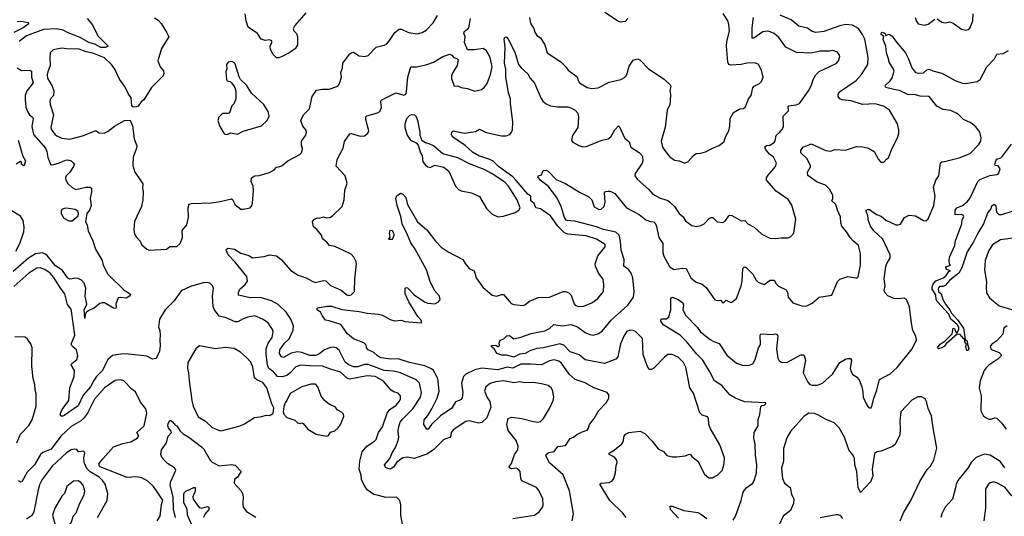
# Model space of a CAD drawing. Extents: x 2057697 to 2160550, y 827490 to 1016834.
# Tile 406 of 509: x 2090887 to 2099469, y 976105 to 980435. Entities that reach past the tile are written whole.
import ezdxf

# ---------------------------------------------------------------- set-up
doc = ezdxf.new("R2010")
doc.units = 0

msp = doc.modelspace()

# ---------------------------------------------------------------- linework, layer by layer
at = {"layer": '0CON20XD'}
for points in [[(2096188.1, 980445), (2096165, 980419.2), (2096125, 980414.4), (2096105, 980418.5), (2095988.2, 980498.2)], [(2090865, 980418.4), (2090905, 980422.5), (2090927.1, 980417.1), (2090960.7, 980410.7), (2090966, 980405), (2090959.2, 980395), (2090916.5, 980365), (2090835.5, 980324.5)], [(2091475, 980446.2), (2091520.7, 980390.7), (2091567.5, 980295), (2091657.5, 980205), (2091635, 980193.6), (2091595, 980193.7), (2091548.3, 980218.3), (2091490, 980235), (2091415, 980279.6), (2091310.2, 980320.2), (2091265, 980344.2), (2091206.1, 980356.1), (2091095, 980350), (2090945, 980294.7), (2090881.2, 980245)], [(2092060.7, 980450.7), (2092095, 980432.5), (2092120.7, 980400.7), (2092167.7, 980327.7), (2092186.7, 980285), (2092123, 980183), (2092090, 980075), (2092111.2, 980025), (2092138.8, 979988.8), (2092142, 979965), (2092136, 979945), (2092036.1, 979843.9), (2091968.8, 979735), (2091945, 979718), (2091918, 979682), (2091905, 979674), (2091875, 979673.3), (2091864, 979684), (2091858, 979755), (2091831.7, 979791.7), (2091803.2, 979853.2), (2091757.1, 979917.1), (2091714.5, 980005), (2091687.3, 980045), (2091625, 980103.1), (2091525, 980144.2), (2091465, 980155.3), (2091405, 980177.5), (2091375, 980180.4), (2091315, 980177.5), (2091255, 980185.6), (2091177, 980173), (2091152.5, 980145), (2091148.1, 980105), (2091151.8, 980035), (2091130.5, 979980.5), (2091125.4, 979955), (2091129.1, 979925), (2091170.8, 979855), (2091185.6, 979814.4), (2091180.6, 979775), (2091154, 979745), (2091149.2, 979725), (2091152.9, 979695), (2091180.5, 979605), (2091157.5, 979495), (2091164.2, 979475), (2091195.8, 979435), (2091211.2, 979421.2), (2091253, 979403), (2091325, 979394.4), (2091435, 979422), (2091545, 979466.2), (2091556.1, 979466.1), (2091575, 979450), (2091623, 979447), (2091658.3, 979461.7), (2091714.2, 979505.8), (2091800, 979555), (2091848.3, 979558.3), (2091869.3, 979509.3), (2091884, 979395), (2091907.5, 979335), (2091905.7, 979314.3), (2091874.5, 979235.5), (2091872.5, 979165), (2091890, 979105), (2091924, 979055), (2091960, 979005), (2091956, 978965), (2091962.7, 978932.7), (2091960.6, 978865), (2091949.2, 978805), (2091888.8, 978675), (2091881.2, 978605), (2091888.8, 978565), (2091901.2, 978541.2), (2091936.7, 978505), (2091947.5, 978475), (2091995, 978433.3), (2092016.7, 978426.7)], [(2092016.7, 978426.7), (2092165, 978433.8), (2092195, 978456.7), (2092255, 978457.5), (2092286.1, 978483.9), (2092305.8, 978535), (2092302.7, 978597.3), (2092344.1, 978645.9), (2092357.7, 978712.3), (2092356.2, 978795), (2092365, 978826.7), (2092385, 978833.8), (2092555, 978837.5), (2092635, 978848.6), (2092733.9, 978873.9), (2092745, 978863.3), (2092762.5, 978825), (2092815, 978783.8), (2092835, 978782.5), (2092894.2, 978795.8), (2092910, 978815), (2092916.2, 978835), (2092925.7, 978945), (2092920.8, 978985), (2092904.3, 979025), (2092907.5, 979055), (2092935, 979073.8), (2092975, 979076.2), (2093065, 979104), (2093105, 979126.7), (2093125, 979150), (2093155, 979153.8), (2093175, 979163.8), (2093225, 979205.8), (2093329.5, 979260.5), (2093343.3, 979275), (2093352.5, 979305), (2093351.7, 979321.7), (2093342.5, 979335), (2093343.3, 979375), (2093380.7, 979429.3), (2093386.7, 979455), (2093380, 979475), (2093355, 979507.5), (2093336.2, 979555), (2093360, 979605), (2093411.7, 979658.3), (2093435.7, 979764.3), (2093475, 979821.2), (2093525, 979828.6), (2093585, 979828), (2093658.8, 979855), (2093675, 979877.5), (2093690.8, 979935), (2093685.7, 979975), (2093701.5, 980015), (2093704.4, 980055), (2093765, 980138.8), (2093780.5, 980149.5), (2093795, 980151.2), (2093845, 980119.2), (2093895, 980112.9), (2093925, 980123.1), (2093995, 980194.2), (2094065, 980212.2), (2094085, 980222.9), (2094105.7, 980245), (2094156.3, 980323.7), (2094195, 980354), (2094215, 980352.5), (2094275, 980322.5), (2094352.9, 980312.9), (2094395, 980324.2), (2094431.2, 980345), (2094491.7, 980408.3), (2094529.1, 980470.9)], [(2095373.3, 976115), (2095415, 976144), (2095444.4, 976185), (2095450.5, 976205), (2095447.2, 976257.2), (2095410.9, 976330.9), (2095391.2, 976355), (2095263.6, 976413.6), (2095254, 976435), (2095248, 976495), (2095228.1, 976518.1), (2095214.2, 976524.2), (2095175, 976519.2), (2095155, 976527.5), (2095152, 976535), (2095174.5, 976565.5), (2095200.5, 976645), (2095227.5, 976685), (2095232.5, 976715), (2095215.3, 976765.3), (2095145, 976852), (2095134.3, 976905), (2095143.8, 976956.2), (2095175, 976968), (2095265, 976958.5), (2095365, 976930.6), (2095405, 976925.7), (2095425, 976932.5), (2095452.8, 976957.2), (2095504.4, 977045), (2095535.5, 977114.5), (2095541.4, 977145), (2095530.6, 977205), (2095520.8, 977225), (2095493.8, 977245), (2095435, 977260.9), (2095365, 977272.1), (2095285, 977270), (2095245, 977277.3), (2095195, 977269.4), (2095105, 977286.1), (2095035, 977277.9), (2094987, 977263), (2094950.8, 977235), (2094939.4, 977195), (2094961.8, 977141.8), (2094985.8, 977105), (2094994, 977055), (2094957.3, 976962.7), (2094915.9, 976924.1), (2094885, 976915.7), (2094805, 976937.3), (2094775, 976930.6), (2094665, 976860), (2094649.1, 976835), (2094644.6, 976805.4), (2094636.7, 976793.3), (2094585, 976773.3), (2094494.2, 976685.8), (2094435, 976647.2), (2094325, 976610), (2094265, 976621.2), (2094225.4, 976614.6), (2094174, 976576), (2094145, 976534), (2094117, 976517), (2094075, 976531.2), (2094067.5, 976555), (2094112.3, 976607.7), (2094136.2, 976665), (2094163.1, 976705), (2094185.3, 976764.7), (2094192.1, 976795), (2094186.7, 976845), (2094190, 976875), (2094203.9, 976925), (2094226, 976954), (2094315, 977041.2), (2094380, 977145), (2094390, 977185), (2094370.6, 977265), (2094344, 977295), (2094205, 977355.3), (2094145, 977370.6), (2094065, 977376.2), (2093925, 977429.6), (2093891, 977429), (2093832.4, 977407.6), (2093795, 977408.2), (2093755, 977426.6), (2093725, 977449.6), (2093672.6, 977552.6), (2093645.8, 977575), (2093625, 977580), (2093595, 977577.5), (2093545, 977556.4), (2093495, 977519.2), (2093465, 977507.6), (2093415, 977506.9), (2093345, 977533.5), (2093307.6, 977537.6), (2093254, 977526), (2093185, 977489.4), (2093168, 977495), (2093152.1, 977525), (2093154.2, 977555.8), (2093194.5, 977615), (2093236.9, 977653.1), (2093271.1, 977728.9), (2093272.1, 977765), (2093249.2, 977825), (2093208.2, 977885), (2093140.7, 977950.7), (2093082.4, 977982.4), (2092985, 978012.7), (2092895, 978010.9), (2092795, 978031.8), (2092792.9, 978057.1), (2092806.5, 978085), (2092853.3, 978126.7), (2092871.9, 978155), (2092865.6, 978195), (2092765, 978321.4), (2092705, 978384), (2092686, 978425), (2092688.8, 978435), (2092705, 978442.5), (2092758.8, 978435), (2092815, 978398.9), (2092885, 978380), (2092915, 978360), (2093018.3, 978371.7), (2093065, 978385.7), (2093125, 978377.1), (2093165, 978344.2), (2093249.4, 978249.4), (2093315, 978208.1), (2093385, 978184.5), (2093435, 978154.4), (2093464.5, 978144.5), (2093535, 978161.4), (2093555, 978159.2), (2093596.9, 978116.9), (2093687.5, 978077.5), (2093737.5, 978035), (2093755, 978028.8), (2093777.1, 978035), (2093806, 978065), (2093807.1, 978175), (2093822.2, 978305), (2093819.5, 978325), (2093799.4, 978365), (2093775, 978389.5), (2093715, 978420.5), (2093635, 978456.9), (2093587.6, 978467.6), (2093565, 978496.2), (2093527.5, 978525), (2093516.1, 978556.1), (2093476.2, 978605), (2093448.6, 978628.6), (2093440, 978675), (2093457.5, 978695), (2093483.6, 978706.4), (2093496.4, 978703.6), (2093535, 978716.2), (2093565, 978706.2), (2093589.5, 978710.5), (2093612.5, 978725), (2093696.7, 978805), (2093713.8, 978865), (2093720.7, 978949.3), (2093740.7, 979010.7), (2093723.8, 979075), (2093645, 979157.5), (2093654.3, 979215), (2093706.2, 979313.8), (2093716.9, 979373.1), (2093765, 979440), (2093775, 979442.5), (2093855, 979418.6), (2093893.3, 979423.3), (2093920, 979445), (2093928.8, 979465), (2093902.9, 979565), (2093903.1, 979586.9), (2093913.1, 979596.9), (2094005, 979622.5), (2094026.2, 979635), (2094041.7, 979668.3), (2094033.8, 979715), (2094036.7, 979733.3), (2094165, 979796.7), (2094235, 979777.5), (2094252.5, 979785), (2094258.8, 979805), (2094269.2, 979935), (2094296.2, 980023.8), (2094345, 980024.3), (2094428.3, 980041.7), (2094495, 980066), (2094574.4, 980115.6), (2094635, 980133.3), (2094652.5, 980125), (2094670, 980105), (2094697, 980097), (2094710, 980085), (2094700, 980035), (2094662, 979975), (2094652, 979945), (2094651.7, 979921.7), (2094672.5, 979855), (2094705, 979857.5), (2094733.6, 979843.6), (2094790, 979835), (2094855, 979811.2), (2094913.2, 979826.8), (2094935.7, 979844.3), (2094960.9, 979879.1), (2094992, 979958), (2095004.5, 980025), (2094988.8, 980105), (2094955, 980163.8), (2094927.5, 980185), (2094848.3, 980171.7), (2094791.2, 980171.2), (2094763.8, 980235), (2094770, 980285), (2094758.3, 980318.3), (2094763.8, 980335), (2094791.5, 980348.5), (2094802.9, 980365), (2094816.5, 980445)], [(2093380.8, 980495), (2093284.1, 980385.9), (2093270, 980355), (2093275, 980338.6), (2093299.6, 980315), (2093307, 980287), (2093307.5, 980215), (2093287.7, 980182.3), (2093235, 980145.5), (2093175.8, 980115), (2093145, 980102.3), (2093125, 980101.5), (2093095, 980133.1), (2093072.7, 980175), (2093069.4, 980205), (2093084.3, 980235), (2093085, 980250), (2093065, 980260.5), (2093025.7, 980254.3), (2092991.2, 980265), (2092958.8, 980315), (2092879.2, 980369.2), (2092860, 980425), (2092853.1, 980485)], [(2096173.8, 976095), (2096145, 976130.8), (2096031.4, 976241.4), (2095943.8, 976385), (2095955, 976393.3), (2096025, 976398.8), (2096054.2, 976415.8), (2096065.8, 976434.2), (2096080.8, 976485), (2096086.7, 976546.7), (2096094, 976575), (2096092, 976595), (2096070.3, 976620.3), (2096026, 976645), (2096026, 976655), (2096069.4, 976680.6), (2096135, 976736.2), (2096147.5, 976755), (2096155, 976802.5), (2096167.7, 976822.3), (2096195, 976836), (2096295, 976847.5), (2096335, 976826.2), (2096400.3, 976760.3), (2096451.7, 976691.7), (2096499.1, 976669.1), (2096526.4, 976636.4), (2096572.7, 976622.7), (2096615, 976622), (2096688.3, 976631.7), (2096725, 976646.7), (2096735, 976642.5), (2096746.1, 976626.1), (2096798.8, 976585), (2096855, 976473.3), (2096895, 976441.2), (2096925, 976441.2), (2096975, 976469.2), (2097011.4, 976505), (2097027.5, 976565), (2097031.4, 976615), (2096988.9, 976728.9), (2096905, 976873.3), (2096894.4, 976905), (2096891.2, 976961.2), (2096881.7, 976971.7), (2096835, 976985.8), (2096815, 977008), (2096759.4, 977179.4), (2096728.1, 977225), (2096694.4, 977405), (2096672.9, 977445), (2096625, 977491.4), (2096575, 977517.1), (2096535.7, 977514.3), (2096506.4, 977493.6), (2096415, 977395.8), (2096395, 977384.2), (2096375, 977384), (2096355.6, 977415.6), (2096321.5, 977515), (2096315.6, 977655.6), (2096255, 977715.7), (2096235, 977724.3), (2096205, 977726.7), (2096179.4, 977715), (2096155, 977682.5), (2096125, 977608.8), (2096100, 977495), (2096084.5, 977475.5), (2095985, 977438.1), (2095815, 977469.2), (2095763.9, 977513.9), (2095685, 977537.5), (2095628.5, 977598.5), (2095595, 977609.4), (2095453.3, 977575), (2095393.1, 977566.9), (2095333.6, 977546.4), (2095293.3, 977525), (2095245, 977517.8), (2095195, 977493.4), (2095128.7, 977508.7), (2095090.4, 977510.4), (2095045, 977524.2), (2095022.5, 977565), (2094997.5, 977585), (2095002.5, 977595), (2095036.4, 977596.4), (2095057, 977583), (2095070, 977595), (2095067.5, 977615), (2095075, 977640), (2095107, 977653), (2095132.3, 977677.7), (2095155, 977680), (2095195, 977652.5), (2095255, 977666.2), (2095345, 977700), (2095465, 977721.9), (2095505, 977742.5), (2095543.4, 977776.6), (2095615, 977765.3), (2095695, 977777.4), (2095748, 977758), (2095815, 977708.5), (2095855, 977689.5), (2095885, 977685.4), (2095925, 977694.5), (2095965, 977717.8), (2096042.5, 977815), (2096186.5, 977945), (2096235.8, 978015), (2096244.3, 978065), (2096232.5, 978185), (2096216.9, 978225), (2096195, 978254.4), (2096153.8, 978285), (2096155.8, 978344.2), (2096130.6, 978425), (2096123.4, 978503.4), (2096111.6, 978555), (2096083.7, 978583.7), (2095975, 978606.4), (2095915, 978628), (2095725, 978677.7), (2095652.9, 978685), (2095635, 978711.2), (2095606.9, 978806.9), (2095567.5, 978885), (2095494.4, 978984.4), (2095423.8, 979035), (2095403.8, 979065), (2095410, 979075), (2095435, 979082.5), (2095450, 979120), (2095475, 979123.8), (2095492.5, 979115), (2095563, 979043), (2095645, 979007.1), (2095765, 978931.9), (2095849.1, 978889.1), (2095873.3, 978865), (2095895, 978802.5), (2095935, 978780), (2095955, 978782), (2095980, 978805), (2095988.9, 978845), (2095983.8, 978925), (2095994.2, 978935.8), (2096015, 978938.8), (2096035, 978939.2), (2096075, 978920), (2096175, 978795.5), (2096286.3, 978736.3), (2096345, 978689.1), (2096385, 978674.5), (2096412.9, 978672.9), (2096423.8, 978665), (2096435, 978642.5), (2096457.2, 978537.2), (2096493.3, 978483.3), (2096493.6, 978405), (2096501.9, 978371.9), (2096551.9, 978281.9), (2096588.3, 978258.3), (2096665, 978268.5), (2096695.5, 978265.5), (2096738, 978185), (2096783.3, 978145), (2096835, 978128), (2096869.4, 978099.4), (2096945, 977993.8), (2096965, 977986), (2096995, 977990), (2097015, 977967.5), (2097025, 977970), (2097045, 977990), (2097085, 977970), (2097095, 977972.5), (2097135.6, 978004.4), (2097175.6, 978115), (2097185.6, 978155.6), (2097190.6, 978265), (2097202.1, 978277.9), (2097215, 978277.1), (2097278.6, 978215), (2097305, 978163.8), (2097325, 978145.8), (2097375, 978126.2), (2097427.5, 978165), (2097462.7, 978162.7), (2097481.7, 978131.7), (2097502.1, 978112.1), (2097568.3, 978078.3), (2097579.2, 978055), (2097584.5, 978014.5), (2097625, 977966), (2097705, 977940), (2097735, 977936.9), (2097755, 977942.9), (2097795, 977963.5), (2097855, 978015.5), (2097965, 978034), (2098015, 978151.2), (2098036.6, 978173.4), (2098105, 978195.7), (2098175, 978183.8), (2098185.9, 978184.1), (2098195, 978192.5), (2098217.1, 978295), (2098215.6, 978395), (2098197.8, 978465), (2098155, 978504.5), (2098124.3, 978535), (2098094.3, 978585), (2098052.9, 978635), (2098044.4, 978664.4), (2098042.9, 978715), (2098014.3, 978775), (2098000, 978825), (2097964.5, 978854.5), (2097973.3, 978875), (2097973.3, 978905), (2097945, 978958), (2097911.7, 978991.7), (2097839.5, 979019.5), (2097756.7, 979076.7), (2097754.4, 979105), (2097779.1, 979150.9), (2097780.8, 979165), (2097749.4, 979225), (2097694.4, 979275), (2097695, 979297.5), (2097715, 979323.8), (2097785, 979352), (2097915, 979296), (2097955, 979287.5), (2097995, 979302), (2098086.4, 979296.4), (2098181.7, 979328.3), (2098235, 979326.9), (2098285, 979316), (2098335, 979286.2), (2098373.3, 979215), (2098394.1, 979194.1), (2098418.3, 979191.7), (2098441.2, 979218.8), (2098460.7, 979229.3), (2098492.5, 979315), (2098538, 979405), (2098549.2, 979445), (2098549.2, 979475), (2098537.6, 979527.6), (2098468.6, 979645), (2098415, 979681.5), (2098365, 979696.4), (2098345, 979700.5), (2098234.5, 979694.5), (2098135, 979726.7), (2098055, 979736), (2098036.7, 979745), (2098021.2, 979765), (2098021.2, 979785), (2098032.5, 979805), (2098179.4, 979905), (2098223.8, 979956.2), (2098278.5, 980045), (2098283.3, 980105), (2098253.8, 980265), (2098234.6, 980305), (2098197.2, 980357.2), (2098145, 980388.2), (2098085, 980392.3), (2098035, 980382.8), (2097895, 980331.6), (2097825, 980322.7), (2097795, 980332.1), (2097752.7, 980362.7), (2097679.6, 980379.6), (2097611.9, 980435), (2097516, 980475)], [(2095331.4, 980455), (2095335, 980420), (2095343.6, 980393.6), (2095369.5, 980359.5), (2095376.2, 980325), (2095395, 980298.8), (2095425, 980277.5), (2095463.8, 980215), (2095485, 980147.5), (2095605, 980066.7), (2095645, 980027.5), (2095667.5, 979995), (2095745, 979937.5), (2095753.3, 979905), (2095766.7, 979885), (2095833.3, 979845), (2095875, 979835.6), (2095928.3, 979841.7), (2096025, 979891.2), (2096127.7, 979912.3), (2096159.7, 979930.3), (2096173.8, 979945), (2096180.8, 979965), (2096199.7, 980030.3), (2096235, 980082.5), (2096275, 980092.5), (2096295, 980082.5), (2096367.7, 980007.7), (2096505, 979916.7), (2096556.1, 979866.1), (2096561.2, 979855), (2096553.8, 979815), (2096560, 979785), (2096557.5, 979725), (2096552.5, 979695), (2096530, 979645), (2096512.7, 979497.3), (2096477.5, 979375), (2096489.4, 979325), (2096514.6, 979284.6), (2096550.9, 979240.9), (2096595, 979210), (2096635, 979204), (2096685, 979183.3), (2096715, 979200), (2096758.8, 979251.2), (2096782.3, 979267.7), (2096825, 979270), (2096865, 979284), (2096924.4, 979315.6), (2096985, 979338.8), (2097027, 979373), (2097038, 979415), (2097068, 979465), (2097075.8, 979505.8), (2097080, 979575), (2097110, 979625), (2097165, 979658.8), (2097195, 979660), (2097214.2, 979675.8), (2097240.8, 979745), (2097262, 979775), (2097277.7, 979842.3), (2097287.5, 979855), (2097335, 979880), (2097353.6, 979896.4), (2097366, 979935), (2097353.8, 979995), (2097325.7, 980045.7), (2097295, 980060), (2097225, 980055.8), (2097174.3, 980045.7), (2097085, 980040), (2097068.8, 980045), (2097060.6, 980065), (2097047.7, 980205), (2097051.2, 980245), (2097072.5, 980335), (2097068.6, 980395), (2097058.6, 980425), (2097018.7, 980488.7)], [(2097511.2, 979455), (2097532.5, 979477.5), (2097543.8, 979505), (2097540.8, 979595), (2097588.9, 979641.1), (2097585.8, 979675), (2097592.5, 979685), (2097655, 979691.4), (2097685, 979703.8), (2097762.2, 979815), (2097789.4, 979865), (2097802.9, 979915), (2097825.8, 979954.2), (2097855.8, 979984.2), (2098005, 980053.3), (2098025, 980077.5), (2098035.9, 980114.1), (2098033.8, 980125), (2098015, 980151.2), (2097975, 980165.8), (2097945, 980160), (2097865, 980160), (2097785, 980142.9), (2097659.3, 980149.3), (2097565, 980195.8), (2097505, 980279.2), (2097463.6, 980313.6), (2097429.1, 980329.1), (2097403.8, 980333.8), (2097365, 980330), (2097285, 980273.6), (2097272.9, 980275), (2097270.7, 980299.3), (2097271.8, 980365), (2097283.1, 980455)], [(2098693.1, 980455), (2098702.2, 980425), (2098718, 980398), (2098775, 980387.5), (2098805, 980397.1), (2098865, 980438.6)], [(2098885, 980442), (2098925, 980413.8), (2098955, 980408.8), (2098995, 980416.2), (2099025, 980406), (2099095, 980353.3), (2099135, 980342.5), (2099155, 980350), (2099168, 980362), (2099195.6, 980424.4), (2099196.7, 980485)], [(2096700.3, 977630.3), (2096645, 977683.5), (2096495, 977773.8), (2096476, 977805), (2096474, 977816), (2096482.9, 977827.1), (2096525, 977825.8), (2096545.6, 977844.4), (2096563.1, 977905), (2096563.9, 978006.1), (2096575, 978016.2), (2096625, 977995.6), (2096667.4, 977967.4), (2096673.6, 977945), (2096668.1, 977905), (2096694.2, 977855), (2096795, 977750.8), (2096822.5, 977712.5), (2096906.5, 977646.5), (2096938.1, 977628.1), (2096985, 977612.5), (2097049.8, 977509.8), (2097135, 977441.1), (2097195, 977418.6), (2097245, 977421.4), (2097276.2, 977435), (2097296.5, 977473.5), (2097325.4, 977574.6), (2097337.8, 977592.2), (2097345.5, 977605), (2097342.5, 977685), (2097347.5, 977695), (2097455, 977690.8), (2097475.8, 977695.8), (2097490, 977690), (2097494.2, 977674.2), (2097484.3, 977564.3), (2097495.8, 977485), (2097505, 977466.2), (2097525, 977450), (2097575, 977446), (2097695, 977512), (2097715, 977513.8), (2097725, 977506.2), (2097735.5, 977465), (2097715.5, 977355), (2097755.4, 977275), (2097775, 977254.6), (2097795, 977246.9), (2097841.7, 977248.3), (2097885, 977264.4), (2097970.6, 977345), (2098035, 977446), (2098085, 977475.8), (2098105, 977482), (2098130, 977480), (2098138.8, 977465), (2098126.9, 977395), (2098133.1, 977365), (2098147.5, 977345), (2098185, 977318.6), (2098203.3, 977295), (2098227.8, 977235), (2098235, 977190), (2098240, 977145), (2098265, 977085.8), (2098285, 977052.5), (2098305, 977048), (2098315, 977063.3), (2098331.8, 977135), (2098355.3, 977195), (2098380.9, 977299.1), (2098475, 977348.4), (2098535, 977400.9), (2098666.5, 977565), (2098704.5, 977645), (2098698.5, 977675), (2098673.3, 977725), (2098659.3, 977789.3), (2098641.7, 977931.7), (2098616.2, 977995), (2098595, 978005.8), (2098545, 978000.6), (2098505, 978004.2), (2098455, 978026), (2098427, 978057), (2098422.9, 978075), (2098429.5, 978115), (2098422.9, 978175), (2098437.8, 978282.2), (2098445, 978308.8), (2098473.2, 978356.8), (2098475.4, 978385), (2098410.7, 978520.7), (2098330.8, 978595), (2098302, 978635), (2098285, 978680), (2098278.8, 978725), (2098263.8, 978765), (2098266.4, 978773.6), (2098278.8, 978781.2), (2098295, 978780), (2098355.6, 978735.6), (2098395, 978721.4), (2098437, 978687), (2098525, 978647.5), (2098545, 978646.2), (2098565, 978653.3), (2098598.3, 978711.7), (2098639.3, 978730.7), (2098695, 978726), (2098765, 978683.3), (2098785, 978680), (2098805, 978700), (2098855.5, 978815.5), (2098865.5, 978895), (2098851.2, 978975), (2098872.8, 979037.2), (2098900, 979075), (2098913, 979187), (2098923.8, 979196.2), (2098948, 979198), (2099075, 979230), (2099172.7, 979267.3), (2099245, 979344.4), (2099264.3, 979375), (2099266.9, 979405), (2099256, 979455), (2099220.5, 979500.5), (2099176.7, 979535), (2099114.4, 979564.4), (2099063.2, 979613.2), (2099003.4, 979643.4), (2098935, 979653.1), (2098881.6, 979681.6), (2098815, 979765.3), (2098735, 979767.8), (2098685, 979782.2), (2098635, 979779.6), (2098555, 979819.1), (2098505, 979825.5), (2098436.7, 979845), (2098430, 979855), (2098434, 979865), (2098475, 979902.9), (2098492.1, 979927.9), (2098508.2, 979985), (2098504.6, 980005), (2098466.5, 980065), (2098461.1, 980095), (2098442.9, 980145), (2098435.6, 980205.6), (2098413.6, 980263.6), (2098418, 980288), (2098397.1, 980305), (2098395.8, 980315), (2098404, 980326), (2098421.9, 980321.9), (2098431.2, 980315), (2098435, 980297.5), (2098465, 980310), (2098492.7, 980292.7), (2098528.8, 980238.8), (2098608.9, 980145), (2098634.4, 980095), (2098662.9, 980015), (2098695, 979975.8), (2098725, 979968.6), (2098765, 979972.9), (2098795, 979999.2), (2098815, 980002.9), (2098845, 979988), (2098925, 979968.9), (2099041.2, 979905), (2099105, 979882.7), (2099135, 979879.5), (2099232.4, 979897.6), (2099260, 979915), (2099316.9, 980023.1), (2099385, 980092.9), (2099405, 980135.6), (2099458.3, 980141.7), (2099505, 980166)], [(2095703.1, 976065), (2095714.2, 976125), (2095677.8, 976327.8), (2095622.9, 976465), (2095505, 976570.6), (2095476, 976625), (2095476.1, 976643.9), (2095498.3, 976661.7), (2095545, 976671.2), (2095577.8, 976712.2), (2095645, 976722.5), (2095685, 976783.3), (2095715, 976793.8), (2095743, 976817), (2095788.7, 976841.3), (2095833, 976857), (2095845.6, 976874.4), (2095854, 976905), (2095895, 976956.2), (2095931.1, 977025), (2095999.2, 977095), (2096021.2, 977135), (2096021.2, 977165), (2096006.7, 977185), (2095890, 977225), (2095815, 977268.6), (2095728.9, 977298.9), (2095676.9, 977345), (2095610.8, 977440.8), (2095585, 977457.8), (2095545, 977468.1), (2095505, 977461.9), (2095434.5, 977425.5), (2095341.9, 977431.9), (2095255, 977430), (2095185, 977397.5), (2095135, 977404.7), (2095055, 977382.6), (2094915, 977396.5), (2094855, 977381.8), (2094775, 977344.4), (2094754.4, 977325), (2094737.7, 977265), (2094750, 977185), (2094743.3, 977136.7), (2094735.5, 977124.5), (2094716.4, 977113.6), (2094685, 977104), (2094652.1, 977047.9), (2094555, 976981.9), (2094475.6, 976905), (2094448, 976865), (2094435, 976864.2), (2094410.6, 976905), (2094412.5, 976945), (2094445, 976982.9), (2094478.1, 977041.9), (2094525.9, 977135), (2094542.5, 977195), (2094532.4, 977305), (2094493.2, 977375), (2094475, 977392), (2094417.3, 977417.3), (2094283.8, 977445), (2094185, 977477.1), (2094126, 977474), (2094036, 977486), (2094004.2, 977505), (2093975, 977534), (2093925, 977556), (2093910.8, 977575), (2093905.7, 977595.7), (2093886.7, 977616.7), (2093795, 977652), (2093745, 977696), (2093685, 977776.7), (2093585, 977810), (2093553.3, 977815), (2093523.3, 977855), (2093510, 977885), (2093480, 977905), (2093476.7, 977915), (2093485, 977923.3), (2093565, 977937.8), (2093605, 977936.7), (2093695, 977907.9), (2093845, 977892), (2093915, 977875.4), (2094015, 977867.5), (2094048.2, 977858.2), (2094115, 977820.6), (2094155, 977808.9), (2094215, 977815.4), (2094245, 977804.6), (2094385, 977790.8), (2094393.3, 977795), (2094387.1, 977815), (2094357.7, 977847.7), (2094278.9, 977975), (2094245.8, 978045), (2094246.7, 978095), (2094255, 978101.2), (2094266.3, 978096.3), (2094325, 978035.7), (2094416, 977975), (2094443.3, 977963.3), (2094505, 977958.8), (2094538.6, 977975), (2094552.1, 977995), (2094546.4, 978025), (2094503.8, 978073.8), (2094463.3, 978153.3), (2094431.4, 978255), (2094333.5, 978435), (2094295, 978488.5), (2094268.2, 978558.2), (2094219.8, 978655), (2094209, 978719), (2094176.7, 978815), (2094164, 978875), (2094175, 978900), (2094205, 978922.5), (2094225, 978913.3), (2094251.2, 978885), (2094267.1, 978825), (2094353.8, 978673.8), (2094435, 978604.2), (2094510, 978505), (2094560.7, 978450.7), (2094620.2, 978410.2), (2094748, 978345), (2094768.6, 978308.6), (2094805, 978265.8), (2094848.6, 978245), (2094865.6, 978185), (2094925, 978104.2), (2095005, 978033.1), (2095044.3, 978024.3), (2095085, 978038.8), (2095105, 978038.8), (2095170.8, 977960.8), (2095195, 977951.2), (2095275, 977944), (2095290.5, 977949.5), (2095329.3, 977980.7), (2095405, 978012.9), (2095505, 978015.8), (2095625, 978064), (2095645, 978063.8), (2095672.3, 978052.3), (2095694.1, 978034.1), (2095718.6, 977958.6), (2095730, 977945), (2095753.3, 977933.3), (2095805, 977936.9), (2095874.6, 977965.4), (2095925.5, 978004.5), (2095974.3, 978065.7), (2095979.2, 978125), (2095972.4, 978172.4), (2095930.6, 978225), (2095905.8, 978285), (2095904.3, 978305), (2095925, 978377.5), (2095990, 978455), (2095988.8, 978475), (2095915, 978520.4), (2095825, 978549.6), (2095665, 978564.7), (2095635, 978575.9), (2095576.3, 978635), (2095513.6, 978725), (2095425, 978786), (2095385.2, 978795.2), (2095371.4, 978831.4), (2095341.5, 978855), (2095340.8, 978895), (2095316.8, 978915), (2095213.8, 979033.8), (2095185.4, 979065.4), (2095059.4, 979155), (2095015, 979200.7), (2094985, 979217.1), (2094888.1, 979248.1), (2094835, 979279.7), (2094768.5, 979338.5), (2094660, 979415), (2094650, 979435), (2094654.6, 979455), (2094665, 979465.6), (2094765, 979445.6), (2094859.1, 979460.9), (2094895, 979479.4), (2094952.5, 979452.5), (2095085, 979423.6), (2095126.2, 979423.8), (2095158, 979435), (2095174.4, 979455), (2095180.9, 979475), (2095185.9, 979545), (2095165.4, 979705.4), (2095166.1, 979745), (2095145.5, 979805), (2095141.5, 979835), (2095125.3, 979935), (2095124.6, 980005), (2095112.6, 980055), (2095117.3, 980195), (2095110, 980265), (2095115, 980282.5), (2095127.5, 980285), (2095143.8, 980265), (2095201.7, 980151.7), (2095235.7, 980045), (2095258.1, 980015), (2095315, 979964.4), (2095336.7, 979926.7), (2095375, 979882), (2095428.2, 979755), (2095447.1, 979725), (2095475, 979702.2), (2095515, 979684.5), (2095575, 979675.6), (2095665, 979674.3), (2095697.5, 979665), (2095730, 979645), (2095750.7, 979620.7), (2095758, 979585), (2095752, 979495), (2095705.8, 979424.2), (2095696.1, 979386.1), (2095707.7, 979367.7), (2095759.5, 979339.5), (2095795, 979326.2), (2095825, 979328), (2095965, 979385.7), (2096015, 979395.6), (2096038.1, 979415), (2096073.3, 979475), (2096105, 979508.8), (2096115, 979500), (2096160, 979405), (2096200, 979370), (2096212.5, 979325), (2096286.4, 979276.4), (2096314.3, 979245), (2096317.1, 979205), (2096312.5, 979185), (2096251.9, 979095), (2096250, 979075), (2096268.6, 979045), (2096370, 978955), (2096406.2, 978915), (2096463, 978883), (2096535, 978860), (2096555, 978844.5), (2096593.3, 978805), (2096636, 978745), (2096668.8, 978715), (2096690.5, 978680.5), (2096745, 978641.2), (2096785, 978632.5), (2096825, 978640), (2096853.3, 978655), (2096897.3, 978702.7), (2096915, 978711.2), (2096929.3, 978709.3), (2096965, 978671.2), (2097015, 978666.7), (2097035, 978677.5), (2097067.5, 978725), (2097075, 978730), (2097095, 978727.5), (2097175, 978681.2), (2097207.5, 978685), (2097234.2, 978654.2), (2097288.8, 978625), (2097356.7, 978565), (2097425, 978528.8), (2097475, 978526), (2097525, 978533.8), (2097585, 978533.8), (2097607.5, 978545), (2097635, 978572.5), (2097653.3, 978695), (2097617.4, 978817.4), (2097585, 978866.2), (2097480, 978940), (2097395.7, 979035.7), (2097397.1, 979055), (2097410.3, 979079.7), (2097473.8, 979155), (2097484, 979185), (2097458.6, 979235), (2097422.7, 979262.7), (2097387.1, 979305), (2097382.6, 979327.4), (2097395, 979338.2), (2097425, 979340.6), (2097462.5, 979365), (2097472.4, 979377.6), (2097480, 979425), (2097511.2, 979455)], [(2092695, 979433.3), (2092725, 979450), (2092785, 979436.7), (2092835, 979463.8), (2092995, 979510), (2093043.3, 979555), (2093062, 979595), (2093052, 979635), (2093016, 979695), (2092906.7, 979795), (2092862.5, 979865), (2092812.5, 979915), (2092798.3, 979938.3), (2092765, 980050), (2092753, 980063), (2092735, 980070), (2092705, 980064.2), (2092690, 980045), (2092690.8, 980005), (2092684.2, 979984.2), (2092688, 979915), (2092695, 979901.2), (2092720, 979895), (2092735, 979882.5), (2092762.5, 979845), (2092770, 979815), (2092770, 979745), (2092756.1, 979703.9), (2092736.4, 979683.6), (2092715, 979622.5), (2092703, 979617), (2092655, 979617.5), (2092622.5, 979585), (2092612.5, 979555), (2092630, 979505), (2092666.7, 979445), (2092675, 979436.7), (2092695, 979433.3)], [(2090865, 980014.3), (2090902.4, 979992.4), (2090975, 979996.5), (2090988.5, 979985), (2090990, 979935), (2091003.3, 979885), (2090949.2, 979815), (2090935.4, 979774.6), (2090933.4, 979735), (2090941.1, 979671.1), (2090953.4, 979633.4), (2090971.2, 979605), (2090998.9, 979585), (2091003.8, 979575), (2090992, 979505), (2091007.5, 979435), (2091112.9, 979315), (2091124.1, 979285), (2091132.1, 979232.1), (2091156.4, 979176.4), (2091165, 979170.6), (2091185, 979171.1), (2091232.3, 979187.7), (2091285, 979209.6), (2091305, 979212), (2091334.7, 979204.7), (2091356.9, 979185), (2091361.1, 979175), (2091356.9, 979155), (2091323.8, 979106.2), (2091293.1, 979075), (2091286, 979055), (2091288.3, 979038.3), (2091306.4, 979006.4), (2091342.7, 978972.7), (2091375, 978954), (2091464.3, 978975.7), (2091500, 978975), (2091511.2, 978965), (2091512.5, 978935), (2091500, 978875), (2091510, 978815), (2091495.7, 978774.3), (2091473.3, 978745), (2091460, 978675), (2091474.1, 978644.1), (2091484, 978595), (2091525, 978507.5), (2091547.5, 978435), (2091604.3, 978335), (2091614.5, 978295), (2091655.5, 978215), (2091798, 978078), (2091848.8, 978045), (2091851.2, 978035), (2091843.8, 978025), (2091815, 978007.5), (2091765, 978013.8), (2091745, 978010), (2091724.1, 977955.9), (2091728.8, 977935), (2091725, 977917.5), (2091705, 977920), (2091625, 977966.7), (2091605, 977967.5), (2091585, 977960), (2091535, 977919.4), (2091495, 977902.9), (2091470, 977885), (2091456.2, 977863.8), (2091455, 977830), (2091448.9, 977905), (2091472.2, 977955), (2091458.2, 978025), (2091463.8, 978095), (2091448.4, 978138.4), (2091425, 978163.1), (2091397.2, 978177.2), (2091375, 978180), (2091325, 978171.9), (2091305, 978182.2), (2091259.4, 978249.4), (2091195, 978290.7), (2091125, 978378.2), (2091105, 978394), (2091082.2, 978402.2), (2091025, 978394.8), (2090964.3, 978355.7), (2090830, 978240)], [(2095055, 978717.5), (2095105, 978722), (2095205.9, 978754.1), (2095237.5, 978775), (2095248.8, 978795), (2095221.9, 978865), (2095147.1, 978985), (2095115, 979017.7), (2095005, 979090.9), (2094935, 979128.2), (2094807, 979177), (2094705, 979230.6), (2094576.4, 979266.4), (2094492.5, 979335), (2094455, 979353.3), (2094425, 979360), (2094395, 979380), (2094377.5, 979425), (2094378.8, 979455), (2094360.8, 979545), (2094345, 979587.5), (2094331.7, 979601.7), (2094305, 979606.7), (2094285, 979600), (2094258.3, 979571.7), (2094244.3, 979525), (2094242.5, 979495), (2094265, 979427.5), (2094293.3, 979385), (2094342.5, 979362.5), (2094360.7, 979340.7), (2094380, 979275), (2094395, 979250), (2094401.2, 979195), (2094425, 979167.5), (2094443.3, 979153.3), (2094465, 979147.5), (2094505, 979167.5), (2094585, 979150), (2094626.7, 979115), (2094686.7, 978985), (2094712.5, 978955), (2094734.2, 978944.2), (2094825, 978926.2), (2094893.6, 978893.6), (2094955, 978787.5), (2095005, 978740), (2095055, 978717.5)], [(2090874.2, 979384.2), (2090913.3, 979245), (2090936.8, 979203.2), (2090925, 979163.3), (2090918.8, 979161.2), (2090901.2, 979175), (2090902.5, 979195), (2090895, 979198.8), (2090855, 979176.2)], [(2099535, 978763.8), (2099445, 978733.8), (2099423.3, 978733.3), (2099403, 978753), (2099398.3, 978808.3), (2099385, 978820), (2099375, 978820), (2099357.5, 978805), (2099352.5, 978785), (2099325, 978752.5), (2099288.9, 978655), (2099237.9, 978575), (2099202.2, 978497.8), (2099145, 978410), (2099098.6, 978271.4), (2099072.5, 978225), (2098995, 978163.8), (2098955, 978117.5), (2098935, 978108), (2098905, 978108.5), (2098895, 978098), (2098893.2, 978085), (2098894.6, 978064.6), (2098918, 978045), (2098932.7, 977995), (2098955.6, 977955), (2098994.3, 977905), (2099008.6, 977875), (2099065, 977815.6), (2099113.5, 977745), (2099127, 977647), (2099145.6, 977635), (2099147.5, 977605), (2099161.4, 977565), (2099155, 977551.2), (2099145, 977550), (2099138.8, 977558.8), (2099134.2, 977585.8), (2099140, 977605), (2099126.2, 977625), (2099122.5, 977652.5), (2099115, 977653.8), (2099085, 977690.6), (2099057.7, 977692.3), (2098962, 977608), (2098945.6, 977585), (2098925, 977574.6), (2098895, 977564.5), (2098887.1, 977575), (2098910, 977605), (2098955, 977635.5), (2099013.5, 977695), (2099025, 977745.8), (2099035, 977743.8), (2099042.9, 977715), (2099055, 977702.5), (2099072.7, 977735), (2099073.6, 977755), (2099058.7, 977778.7), (2099004.1, 977824.1), (2098986.5, 977866.5), (2098885, 977978.1), (2098876.7, 977995), (2098873.6, 978035), (2098841.8, 978085), (2098840.9, 978105), (2098850.4, 978129.6), (2098873, 978157), (2098939.2, 978185), (2098963.3, 978205), (2098985, 978240), (2099000, 978245), (2098965, 978257.5), (2098960, 978275), (2098965, 978282.5), (2099000, 978295), (2098993, 978303), (2098987.5, 978335), (2098991.2, 978365), (2099037.5, 978465), (2099043.6, 978506.4), (2099098, 978655), (2099101.2, 978688.8), (2099116.7, 978715), (2099109.3, 978729.3), (2099097, 978737), (2099040, 978735), (2099040, 978775), (2099054.2, 978795.8), (2099103.6, 978816.4), (2099145, 978847.5), (2099167.5, 978875), (2099196.7, 978936.7), (2099240, 979025), (2099255, 979042), (2099344.2, 979075.8), (2099405, 979086), (2099418.8, 979095), (2099432.5, 979135), (2099415, 979160), (2099390, 979165), (2099387.5, 979175), (2099396.7, 979205), (2099405, 979220), (2099438.3, 979231.7), (2099452.5, 979245), (2099530.9, 979349.1)], [(2091315, 978680), (2091345, 978682.5), (2091397.5, 978725), (2091400, 978745), (2091393.3, 978765), (2091371.2, 978781.2), (2091295, 978792.2), (2091275, 978790), (2091255, 978779.2), (2091247.1, 978765), (2091247.1, 978745), (2091272.5, 978705), (2091315, 978680)], [(2090854.1, 978415.9), (2090886.8, 978485), (2090921.4, 978585), (2090926, 978626), (2090915.6, 978685), (2090895, 978722.9), (2090811.2, 978771.2)], [(2094135, 978520), (2094150, 978555), (2094149.2, 978575), (2094135, 978593.8), (2094112.5, 978597.5), (2094106.7, 978575), (2094111.7, 978538.3), (2094100, 978525), (2094105, 978520), (2094135, 978520)], [(2099565, 978534.4), (2099435, 978515.6), (2099367, 978473), (2099335, 978423.8), (2099321.1, 978385), (2099303.3, 978335), (2099296.9, 978255), (2099314.4, 978145), (2099310.6, 978105), (2099315, 978052.5), (2099340.3, 978010.3), (2099425, 977940.8), (2099543.3, 977905)], [(2094224.5, 976035), (2094208, 976115), (2094210, 976205), (2094201.2, 976241.2), (2094170.3, 976270.3), (2094077.3, 976267.3), (2094015.2, 976285.2), (2093975, 976294.1), (2093916.2, 976335), (2093885, 976381.9), (2093865.9, 976425), (2093862.6, 976462.6), (2093846.2, 976515), (2093850.6, 976585), (2093872.7, 976667.3), (2093911.9, 976715), (2093980.4, 976759.6), (2093992.9, 976775), (2094014.3, 976835), (2094048.9, 976885), (2094090, 977005), (2094114.2, 977035.8), (2094168.1, 977075), (2094195.7, 977105), (2094205.5, 977125), (2094206.4, 977155), (2094185, 977177.1), (2094149.1, 977189.1), (2094125, 977205.6), (2094055, 977286.9), (2093985, 977324.1), (2093915, 977329.1), (2093765, 977300), (2093745, 977307.5), (2093682.4, 977362.4), (2093604, 977384), (2093525.2, 977415.2), (2093415, 977415.8), (2093335, 977423.8), (2093295, 977408.5), (2093244.5, 977355.5), (2093215, 977333.8), (2093175, 977320.7), (2093132.8, 977322.8), (2093097.7, 977365), (2093059.6, 977395), (2093045.7, 977425.7), (2093034.8, 977515.2), (2093036.4, 977565), (2093053.8, 977615), (2093087.9, 977665), (2093095.6, 977715), (2093090, 977735), (2093052, 977792), (2093003.8, 977825), (2092935, 977851.9), (2092875, 977841.4), (2092833.2, 977826.8), (2092788.3, 977801.7), (2092765, 977799.4), (2092686.7, 977835), (2092625, 977851.4), (2092585, 977906), (2092574.4, 977935), (2092568, 978025), (2092576.7, 978095), (2092567.5, 978115), (2092545, 978137.5), (2092523.6, 978143.6), (2092485, 978142), (2092375, 978110), (2092295, 978070), (2092233.8, 977985), (2092155, 977906.2), (2092105, 977822.5), (2092095.6, 977755), (2092106.9, 977725), (2092111.1, 977685), (2092106.9, 977645), (2092111.4, 977595), (2092105.8, 977545), (2092075, 977480), (2092045, 977476), (2091995, 977501.9), (2091835, 977519.4), (2091785, 977520.5), (2091695, 977506.4), (2091655, 977472.2), (2091609.5, 977375), (2091556.6, 977323.4), (2091532.4, 977287.6), (2091502.4, 977235), (2091439.3, 977160.7), (2091395, 977067.9), (2091275, 976982.9), (2091253.8, 976973.8), (2091241.2, 976985), (2091242.5, 977005), (2091255.6, 977035), (2091314.5, 977115), (2091322.5, 977225), (2091361.5, 977325), (2091365.5, 977375), (2091335.8, 977425), (2091342, 977438), (2091385, 977470.8), (2091394.4, 977505), (2091382.9, 977555), (2091345, 977588.6), (2091335.6, 977605), (2091367.3, 977685), (2091338.9, 977895), (2091331.4, 977915), (2091303.1, 977953.1), (2091278.8, 978045), (2091242.5, 978095), (2091185, 978188.2), (2091150.9, 978225), (2091105, 978256.9), (2091065, 978270.5), (2091035, 978268.9), (2090965, 978225.5), (2090835, 978109.1)], [(2099495, 977767.1), (2099464, 977745), (2099457.9, 977692.1), (2099404.4, 977635.6), (2099361.2, 977605), (2099346.2, 977585), (2099355, 977560), (2099423.2, 977533.2), (2099438.8, 977518.8), (2099441.2, 977505), (2099413.8, 977475), (2099335, 977423.3), (2099309.8, 977400.2), (2099293.1, 977375), (2099260, 977285), (2099250, 977225), (2099266.9, 977155), (2099265.7, 977025), (2099286.4, 976983.6), (2099304, 976965), (2099335, 976951.5), (2099355, 976951.8), (2099385, 976963.3), (2099405, 976959.4), (2099446.7, 976916.7), (2099485.4, 976865)], [(2090861.8, 976745), (2090895, 976822), (2090965, 976898), (2090995, 976946.7), (2091031.2, 977065), (2091028.8, 977175), (2091021.2, 977205), (2091020, 977255), (2091003.8, 977305), (2090992, 977415), (2090996.2, 977575), (2090982.5, 977607.5), (2090955, 977650), (2090935, 977666.2), (2090845, 977668.8)], [(2092635, 976851.4), (2092655, 976853.8), (2092807.5, 976895), (2092845, 976911.2), (2092932.5, 976965), (2092996.1, 976973.9), (2093035, 976986.7), (2093066.4, 976983.6), (2093097.5, 977005), (2093101.7, 977051.7), (2093084.2, 977084.2), (2093042.1, 977225), (2093005, 977272.7), (2092953.9, 977293.9), (2092932.8, 977312.8), (2092918.5, 977405), (2092900.2, 977450.2), (2092867.3, 977487.3), (2092810, 977535), (2092755, 977567.3), (2092676.6, 977576.6), (2092594.5, 977564.5), (2092455, 977592.5), (2092423.3, 977565), (2092352.5, 977445), (2092348.1, 977395), (2092358.9, 977355), (2092365, 977287.5), (2092386.7, 977115), (2092400, 977065), (2092443.3, 976973.3), (2092505, 976934.2), (2092565, 976878), (2092635, 976851.4)], [(2097105, 976070.6), (2097127.3, 976105), (2097175, 976242), (2097192.6, 976315), (2097218.3, 976351.7), (2097278.5, 976395), (2097293.1, 976425), (2097308.1, 976485), (2097313, 976555), (2097300.8, 976639.2), (2097297.5, 976735), (2097286.4, 976785), (2097289.5, 976835), (2097324.5, 976895), (2097325, 976950), (2097338.3, 976991.7), (2097348.3, 977061.7), (2097355, 977070), (2097380, 977075), (2097390, 977085), (2097390, 977095), (2097205, 977101.8), (2097125, 977133.5), (2097077.1, 977165), (2097006.4, 977245), (2096943.1, 977285), (2096902.7, 977365), (2096841.3, 977465), (2096788.2, 977518.2), (2096700.3, 977630.3)], [(2092085.3, 976064.7), (2092110, 976105), (2092121.7, 976208.3), (2092135.6, 976245), (2092052.5, 976365), (2092005, 976410), (2091951.2, 976441.2), (2091905, 976449.4), (2091824.6, 976444.6), (2091588.2, 976535), (2091580.4, 976545), (2091580.5, 976565), (2091610, 976605), (2091705, 976710.6), (2091785, 976739.6), (2091854.6, 976755.4), (2091909.2, 976785), (2091925.7, 976805), (2091908.8, 976835), (2091970.8, 976895), (2091994.3, 977005), (2091985, 977043.3), (2091938.9, 977098.9), (2091895, 977191.2), (2091863.9, 977213.9), (2091795, 977285.8), (2091765, 977295.8), (2091719.7, 977290.3), (2091624.7, 977225.3), (2091537.9, 977125), (2091476.4, 977003.6), (2091443, 976957), (2091415.9, 976934.1), (2091335, 976888.9), (2091245.2, 976804.8), (2091159.6, 976690.4), (2091089.3, 976660.7), (2091067.7, 976645), (2091016.6, 976555), (2090951.8, 976488.2), (2090905, 976406), (2090895, 976402), (2090876, 976415)], [(2093565, 976802.5), (2093579.3, 976810.7), (2093595, 976837.5), (2093635, 976850), (2093662.5, 976875), (2093682.5, 976905), (2093712.5, 976975), (2093710, 976995), (2093693, 977013), (2093653.6, 977033.6), (2093640, 977055), (2093585, 977083.8), (2093544.1, 977114.1), (2093515, 977152.5), (2093485.8, 977235), (2093465, 977256.2), (2093425, 977257.8), (2093346.6, 977233.4), (2093244.1, 977175.9), (2093215.7, 977114.3), (2093200, 977095), (2093188.8, 977061.2), (2093182.5, 977015), (2093190, 976995), (2093215, 976967.5), (2093285, 976942.5), (2093309.3, 976919.3), (2093325, 976913.3), (2093345, 976918.8), (2093357.5, 976915), (2093397.5, 976865), (2093471.7, 976821.7), (2093565, 976802.5)], [(2098562.7, 976065), (2098589.5, 976135), (2098655, 976242.5), (2098733.1, 976406.9), (2098796.2, 976513.8), (2098825, 976543.3), (2098855, 976594), (2098881.7, 976698.3), (2098848.2, 976875), (2098835, 976980), (2098805.8, 977045), (2098792.5, 977105), (2098779.1, 977129.1), (2098747, 977147), (2098715, 977145.7), (2098662.6, 977117.4), (2098568.2, 977015), (2098558.5, 976935), (2098562.9, 976865), (2098557.3, 976815), (2098518, 976732), (2098495, 976712.8), (2098396.4, 976673.6), (2098361.7, 976668.3), (2098338.9, 976651.1), (2098318.9, 976515), (2098322.9, 976455), (2098304, 976405), (2098215, 976312.5), (2098196, 976355), (2098191.5, 976391.5), (2098184.4, 976495), (2098165.5, 976555), (2098163.1, 976613.1), (2098146.5, 976645), (2098114.6, 976685), (2098075, 976795.8), (2098031.2, 976875), (2097985, 976918.8), (2097910.6, 976950.6), (2097845, 976990), (2097815, 977000), (2097765, 977003.3), (2097725, 976976.9), (2097606, 976844), (2097575, 976788.9), (2097543.5, 976695), (2097544.6, 976585), (2097528.5, 976525), (2097535.5, 976435), (2097554.5, 976395), (2097601.5, 976355), (2097615, 976296.7), (2097634.7, 976254.7), (2097631.9, 976215), (2097604.8, 976155.2), (2097542.9, 976107.1), (2097502.8, 976025)], [(2092245, 976094.4), (2092226, 976166), (2092225.1, 976275.1), (2092198.6, 976375), (2092205, 976407.5), (2092248.1, 976508.1), (2092237.4, 976527.4), (2092175, 976564.4), (2092154.3, 976585), (2092128, 976615), (2092116.2, 976645), (2092123.3, 976685), (2092165.8, 976744.2), (2092182, 976805), (2092210, 976835), (2092208.3, 976848.3), (2092183.8, 976875), (2092178.8, 976895), (2092180, 976915), (2092195, 976940), (2092205, 976940), (2092219.3, 976929.3), (2092240.7, 976900.7), (2092255, 976892.5), (2092286.2, 976846.2), (2092312.5, 976822.5), (2092360, 976795), (2092471.7, 976711.7), (2092491.5, 976691.5), (2092547.8, 976595), (2092565, 976577.8), (2092625, 976545.7), (2092735.5, 976555.5), (2092765, 976550.8), (2092816.1, 976496.1), (2092805, 976477.5), (2092785, 976447.5), (2092758.8, 976425), (2092756.7, 976395), (2092815, 976330.8), (2092828.5, 976305), (2092835.6, 976274.4), (2092830.6, 976215), (2092835, 976183.3), (2092865, 976145.6), (2092946.1, 976096.1)], [(2091566, 976094), (2091647.9, 976242.1), (2091656.2, 976305), (2091631.1, 976385), (2091610.5, 976415), (2091580.4, 976445), (2091501.3, 976491.3), (2091471, 976521), (2091448.8, 976575), (2091446.2, 976613.8), (2091454.3, 976655), (2091445, 976672.5), (2091398.3, 976668.3), (2091385, 976686.7), (2091365, 976690), (2091335, 976683.1), (2091295, 976659.5), (2091168.7, 976541.3), (2091081.5, 976425), (2091060.2, 976379.8), (2091047.9, 976335), (2091010, 976145), (2090990.9, 976109.1), (2090945, 976078.6)], [(2099475, 976528.4), (2099435, 976579.2), (2099415, 976595.3), (2099345, 976636.7), (2099295, 976645.7), (2099225, 976616.7), (2099180, 976575), (2099150, 976525), (2099065, 976415.7), (2099050, 976385), (2099043.5, 976353.5), (2099018.5, 976255), (2098955, 976183.1), (2098924.6, 976125), (2098917.3, 976095)], [(2091245, 975996.2), (2091285, 976003.8), (2091325, 976033.8), (2091337, 976053), (2091354, 976105), (2091377.5, 976135), (2091404.2, 976205), (2091450, 976295), (2091453.1, 976325), (2091440, 976375), (2091420.2, 976400.2), (2091395, 976414.4), (2091355, 976412), (2091298, 976365), (2091275.8, 976305), (2091255, 976280), (2091194.3, 976175.7), (2091172.5, 976115), (2091200, 976020), (2091245, 975996.2)], [(2099944.5, 976094.5), (2099894.5, 976114.5), (2099663.3, 976155), (2099647.1, 976165), (2099585, 976242.9), (2099528.3, 976288.3), (2099475, 976359.2), (2099405, 976395.8), (2099375, 976404), (2099336.1, 976393.9), (2099304, 976345), (2099304, 976175), (2099292, 976065)], [(2092391, 976025), (2092350.7, 976115), (2092347.1, 976165), (2092318.2, 976225), (2092316.4, 976295), (2092320.4, 976309.6), (2092335, 976322.9), (2092405, 976356.7), (2092416.7, 976355), (2092415, 976323.3), (2092396.9, 976275), (2092398.1, 976255), (2092451.4, 976181.4), (2092475, 976175.6), (2092525, 976190), (2092535.6, 976185), (2092534.3, 976165), (2092502.5, 976125), (2092489.6, 976095)], [(2096628.2, 976088.2), (2096558.8, 976165), (2096557.5, 976192.5), (2096575, 976193.8), (2096675, 976156), (2096797.4, 976137.4), (2096825, 976124.6), (2096875.2, 976085.2)], [(2095185, 976086.2), (2095373.3, 976115)], [(2098061.2, 976085), (2098045, 976107.5), (2098025, 976116.7), (2098005, 976116.7), (2097865, 976090)]]:
    msp.add_lwpolyline(points, dxfattribs=at)

doc.saveas('drawing.dxf')
